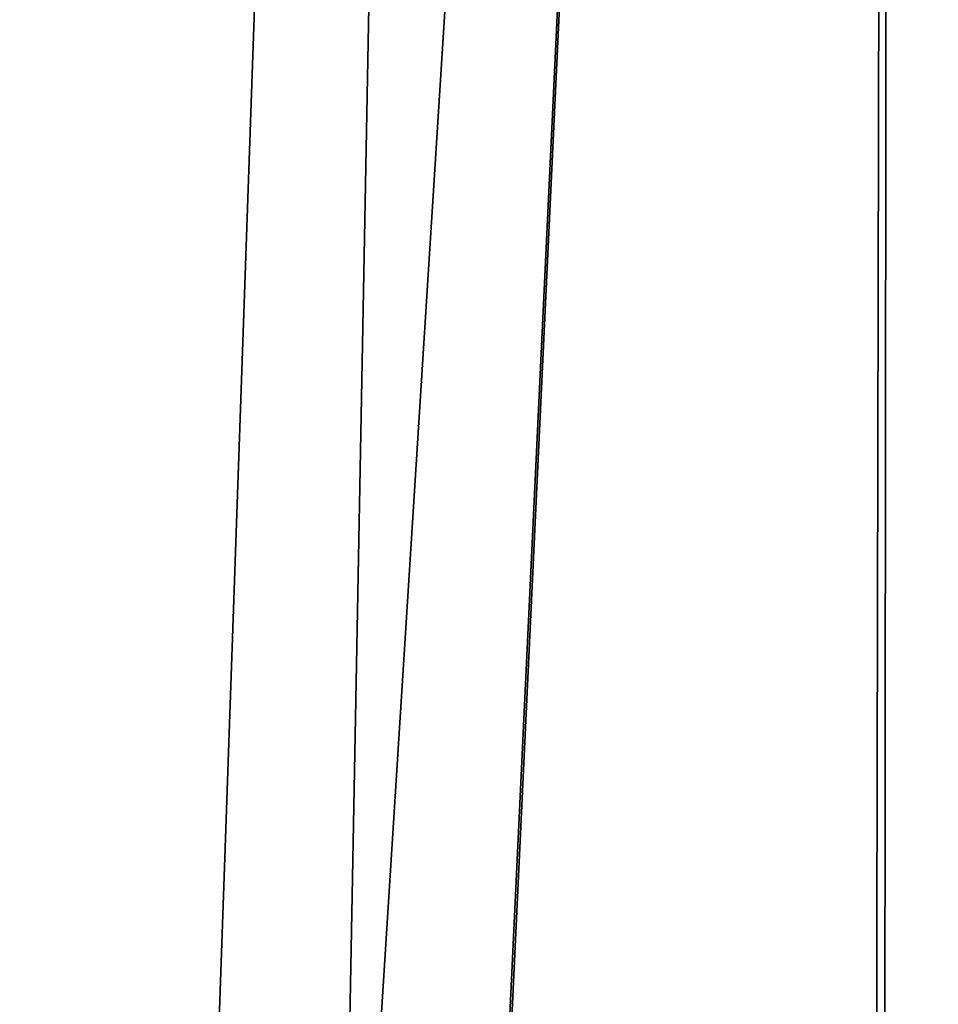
# Model space of a CAD drawing. Header units: inches. Extents: x -10 to 10, y -2.3 to 4.3.
# Tile 359 of 656: x -5.127 to -4.931, y 0.858 to 1.068. Entities that reach past the tile are written whole.
import ezdxf

# ---------------------------------------------------------------- set-up
doc = ezdxf.new("R2010")
doc.units = ezdxf.units.IN
doc.header["$LTSCALE"] = 65.185185
doc.header["$MEASUREMENT"] = 0
for name, color, linetype in [('6238', 7, 'CONTINUOUS'), ('6368', 7, 'CONTINUOUS'), ('6371', 7, 'CONTINUOUS')]:
    doc.layers.add(name, color=color, linetype=linetype)

msp = doc.modelspace()

# ---------------------------------------------------------------- linework, layer by layer
at = {"layer": '6238', "linetype": 'CONTINUOUS'}
for points in [[(-5.024, 2.57785, 6.12562), (-4.9404, 2.58072, 5.81363), (-5.12666, -0.36218, 6.02296), (-5.024, 2.57785, 6.12562)], [(-5.12666, -0.36218, 6.02296), (-4.9404, 2.58072, 5.81363), (-5.0799, -0.36134, 5.78584), (-5.12666, -0.36218, 6.02296)], [(-4.9404, 2.58072, 5.81363), (-4.94656, -0.35633, 5.58446), (-5.0799, -0.36134, 5.78584), (-4.9404, 2.58072, 5.81363)], [(-4.94054, -0.35633, 5.57844), (-4.94656, -0.35633, 5.58446), (-4.71133, 2.58072, 5.58458), (-4.94054, -0.35633, 5.57844)], [(-4.71133, 2.58072, 5.58458), (-4.94656, -0.35633, 5.58446), (-4.9404, 2.58072, 5.81363), (-4.71133, 2.58072, 5.58458)], [(-4.7392, -0.36134, 5.44511), (-4.94054, -0.35633, 5.57844), (-4.71133, 2.58072, 5.58458), (-4.7392, -0.36134, 5.44511)]]:
    msp.add_3dface(points, dxfattribs=at)
at = {"layer": '6368', "linetype": 'CONTINUOUS'}
for points in [[(-4.94042, 2.58072, 9.23633), (-5.024, 2.57785, 8.92438), (-5.07908, -0.36132, 9.26616), (-4.94042, 2.58072, 9.23633)], [(-4.94356, -0.35621, 9.46855), (-4.94042, 2.58072, 9.23633), (-5.07908, -0.36132, 9.26616), (-4.94356, -0.35621, 9.46855)], [(-4.71137, 2.58072, 9.4654), (-4.94042, 2.58072, 9.23633), (-4.94356, -0.35621, 9.46855), (-4.71137, 2.58072, 9.4654)], [(-4.71137, 2.58072, 9.4654), (-4.94356, -0.35621, 9.46855), (-4.74113, -0.36132, 9.60409), (-4.71137, 2.58072, 9.4654)], [(-5.07908, -0.36132, 9.26616), (-5.024, 2.57785, 8.92438), (-5.12666, -0.36218, 9.02704), (-5.07908, -0.36132, 9.26616)]]:
    msp.add_3dface(points, dxfattribs=at)
at = {"layer": '6371', "linetype": 'CONTINUOUS'}
for points in [[(-5.024, 2.57785, 6.12562), (-5.12666, -0.36218, 6.02296), (-5.12666, -0.36218, 9.02704), (-5.024, 2.57785, 6.12562)], [(-5.024, 2.57785, 8.92438), (-5.024, 2.57785, 6.12562), (-5.12666, -0.36218, 9.02704), (-5.024, 2.57785, 8.92438)]]:
    msp.add_3dface(points, dxfattribs=at)

doc.saveas('drawing.dxf')
